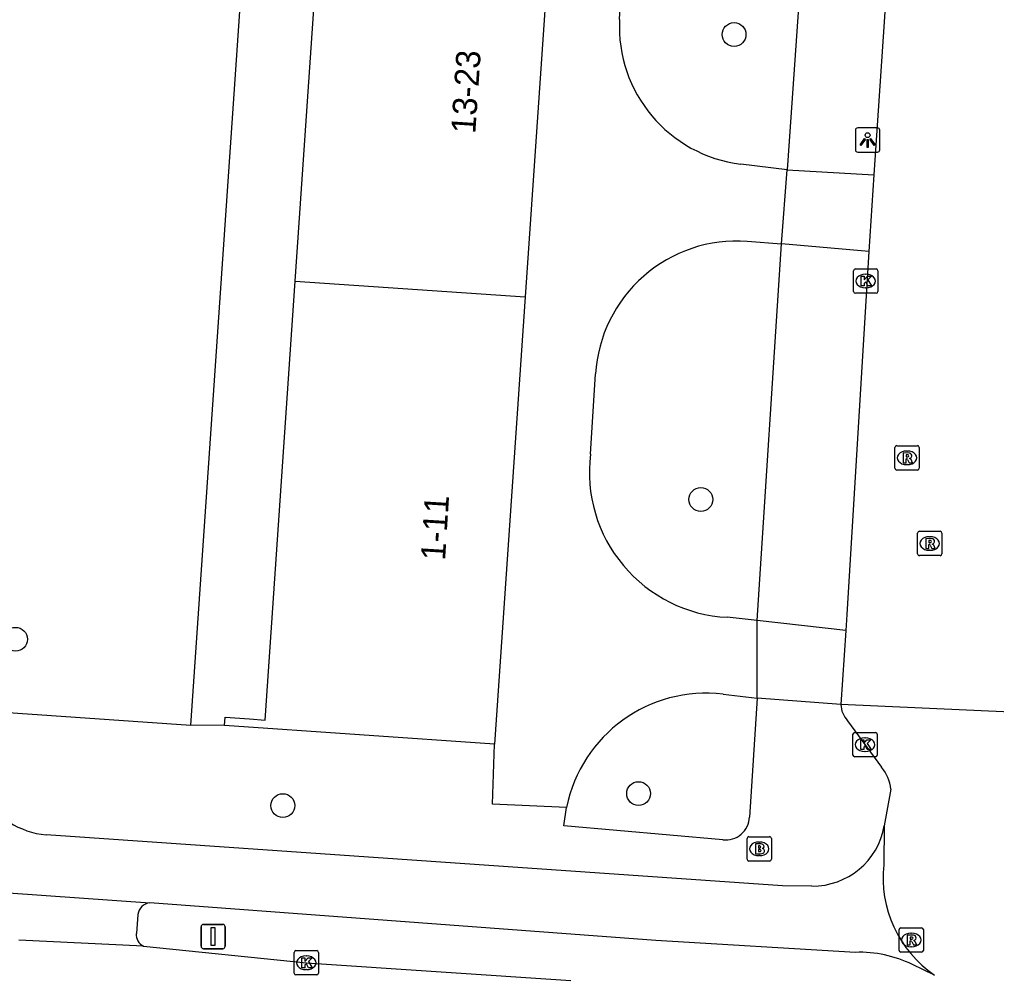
# Model space of a CAD drawing. Extents: x 161848 to 162726, y 385382 to 386521.
# Drawn here: x 162018.35 to 162058.49, y 385383.01 to 385422.49 of the extents above; entities that cross this region are included whole.
import ezdxf

# ---------------------------------------------------------------- set-up
doc = ezdxf.new("R2010")
doc.units = 0
for name, color, linetype in [('IMGEO_Boom', 7, 'Continuous'), ('IMGEO_Brandkraan', 7, 'Continuous'), ('IMGEO_Fietspad_gesloten', 7, 'Continuous'), ('IMGEO_Kolk', 7, 'Continuous'), ('IMGEO_Lichtpunt', 7, 'Continuous'), ('IMGEO_Pand', 7, 'Continuous'), ('IMGEO_Pand_nummerreeks', 7, 'Continuous'), ('IMGEO_Rijbaan_lokaal_gesloten', 7, 'Continuous'), ('IMGEO_Rijbaan_lokaal_open', 7, 'Continuous'), ('IMGEO_Rioolput', 7, 'Continuous'), ('IMGEO_Verkeersbordpaal', 7, 'Continuous'), ('IMGEO_Voetpad_open', 7, 'Continuous')]:
    doc.layers.add(name, color=color, linetype=linetype)

msp = doc.modelspace()

# ---------------------------------------------------------------- linework, layer by layer
at = {"layer": 'IMGEO_Boom'}
for centre in [(162047.707, 385421.87), (162046.343, 385402.77), (162018.183, 385397.029), (162043.784, 385390.691), (162029.166, 385390.196)]:
    msp.add_circle(centre, 0.489, dxfattribs=at)
at = {"layer": 'IMGEO_Brandkraan'}
for p, q in [((162048.239, 385387.995), (162048.239, 385388.847)), ((162048.314, 385388.921), (162049.166, 385388.921)), ((162049.24, 385388.847), (162049.24, 385387.995)), ((162048.727, 385388.701), (162048.752, 385388.701)), ((162048.75, 385388.141), (162048.725, 385388.141)), ((162049.166, 385387.921), (162048.314, 385387.921))]:
    msp.add_line(p, q, dxfattribs=at)
for points in [[(162048.239, 385387.995), (162048.239, 385388.847)], [(162048.314, 385388.921), (162049.166, 385388.921)], [(162049.24, 385388.847), (162049.24, 385387.995)], [(162048.587, 385388.621), (162048.587, 385388.221), (162048.8, 385388.221)], [(162048.818, 385388.621), (162048.587, 385388.621)], [(162048.766, 385388.54), (162048.712, 385388.54), (162048.712, 385388.464)], [(162048.712, 385388.464), (162048.765, 385388.464)], [(162048.774, 385388.388), (162048.712, 385388.388), (162048.712, 385388.307)], [(162048.712, 385388.307), (162048.774, 385388.307)], [(162049.166, 385387.921), (162048.314, 385387.921)]]:
    msp.add_lwpolyline(points, dxfattribs=at)
for centre, radius, start, end in [((162048.316, 385388.845), 0.0765, 91.552, 178.448), ((162048.316, 385388.845), 0.0765, 91.552, 178.448), ((162049.164, 385388.845), 0.0765, 1.552, 88.448), ((162049.164, 385388.845), 0.0765, 1.552, 88.448), ((162048.767, 385388.502), 0.0379, 267.8285, 90.9355), ((162048.775, 385388.347), 0.0404, 269.8759, 90.5077), ((162048.822, 385388.476), 0.145, 59.4692, 91.5367), ((162048.847, 385388.523), 0.0922, 285.5137, 58.1501), ((162048.852, 385388.331), 0.105, 301.3115, 78.989), ((162048.316, 385387.997), 0.0765, 181.552, 268.448), ((162048.316, 385387.997), 0.0765, 181.552, 268.448), ((162048.806, 385388.472), 0.251, 268.6676, 293.5347), ((162049.164, 385387.997), 0.0765, 271.552, 358.448), ((162049.164, 385387.997), 0.0765, 271.552, 358.448)]:
    msp.add_arc(centre, radius, start, end, dxfattribs=at)
for centre, major_axis, ratio, start_param, end_param in [((162048.726, 385388.421), (-0.387, 0.002), 0.722429, 4.712389, 7.853982), ((162048.751, 385388.421), (-0.39, 0.002), 0.717154, 1.570796, 4.712389)]:
    msp.add_ellipse(centre, major_axis=major_axis, ratio=ratio, start_param=start_param, end_param=end_param, dxfattribs=at)
at = {"layer": 'IMGEO_Fietspad_gesloten'}
for points in [[(162050.908, 385386.891), (162049.699, 385386.896), (162019.438, 385388.992)], [(162017.895, 385386.62), (162023.705, 385386.198)], [(162052.691, 385384.17), (162044.495, 385384.656), (162023.705, 385386.198)], [(162055.943, 385383.237), (162055.034, 385383.667)]]:
    msp.add_lwpolyline(points, dxfattribs=at)
for centre, radius, start, end in [((162019.834, 385392.606), 3.636, 213.2072, 263.7447), ((162050.932, 385389.885), 2.994, 269.5349, 350.0193), ((162052.859, 385379.245), 4.928, 63.8107, 91.9564)]:
    msp.add_arc(centre, radius, start, end, dxfattribs=at)
at = {"layer": 'IMGEO_Kolk'}
for p, q in [((162052.615, 385411.318), (162052.615, 385412.17)), ((162052.69, 385412.244), (162053.542, 385412.244)), ((162053.616, 385412.17), (162053.616, 385411.318)), ((162053.103, 385412.024), (162053.128, 385412.024)), ((162053.542, 385411.244), (162052.69, 385411.244)), ((162053.126, 385411.464), (162053.101, 385411.464)), ((162052.664, 385393.201), (162053.516, 385393.201)), ((162052.589, 385392.275), (162052.589, 385393.127)), ((162053.077, 385392.981), (162053.102, 385392.981)), ((162053.59, 385393.127), (162053.59, 385392.275)), ((162053.1, 385392.421), (162053.075, 385392.421)), ((162053.516, 385392.201), (162052.664, 385392.201)), ((162029.632, 385383.314), (162029.632, 385384.166)), ((162029.707, 385384.24), (162030.559, 385384.24)), ((162030.12, 385384.02), (162030.145, 385384.02)), ((162030.633, 385384.166), (162030.633, 385383.314)), ((162030.559, 385383.24), (162029.707, 385383.24)), ((162030.143, 385383.46), (162030.118, 385383.46))]:
    msp.add_line(p, q, dxfattribs=at)
for points in [[(162052.615, 385411.318), (162052.615, 385412.17)], [(162052.69, 385412.244), (162053.542, 385412.244)], [(162053.616, 385412.17), (162053.616, 385411.318)], [(162052.936, 385411.944), (162053.059, 385411.944), (162053.059, 385411.793), (162053.189, 385411.944), (162053.353, 385411.944), (162053.207, 385411.793), (162053.36, 385411.544), (162053.208, 385411.544), (162053.123, 385411.708), (162053.059, 385411.641), (162053.059, 385411.544), (162052.936, 385411.544), (162052.936, 385411.944)], [(162053.542, 385411.244), (162052.69, 385411.244)], [(162052.664, 385393.201), (162053.516, 385393.201)], [(162052.589, 385392.275), (162052.589, 385393.127)], [(162052.91, 385392.901), (162053.033, 385392.901), (162053.033, 385392.75), (162053.163, 385392.901), (162053.327, 385392.901), (162053.181, 385392.75), (162053.334, 385392.501), (162053.182, 385392.501), (162053.097, 385392.665), (162053.033, 385392.598), (162053.033, 385392.501), (162052.91, 385392.501), (162052.91, 385392.901)], [(162053.59, 385393.127), (162053.59, 385392.275)], [(162053.516, 385392.201), (162052.664, 385392.201)], [(162029.632, 385383.314), (162029.632, 385384.166)], [(162029.707, 385384.24), (162030.559, 385384.24)], [(162029.953, 385383.94), (162030.076, 385383.94), (162030.076, 385383.789), (162030.206, 385383.94), (162030.37, 385383.94), (162030.224, 385383.789), (162030.377, 385383.54), (162030.225, 385383.54), (162030.14, 385383.704), (162030.076, 385383.637), (162030.076, 385383.54), (162029.953, 385383.54), (162029.953, 385383.94)], [(162030.633, 385384.166), (162030.633, 385383.314)], [(162030.559, 385383.24), (162029.707, 385383.24)]]:
    msp.add_lwpolyline(points, dxfattribs=at)
for centre, start, end in [((162052.692, 385412.168), 91.552, 178.448), ((162052.692, 385412.168), 91.552, 178.448), ((162053.54, 385412.168), 1.552, 88.448), ((162053.54, 385412.168), 1.552, 88.448), ((162052.692, 385411.32), 181.552, 268.448), ((162052.692, 385411.32), 181.552, 268.448), ((162053.54, 385411.32), 271.552, 358.448), ((162053.54, 385411.32), 271.552, 358.448), ((162052.666, 385393.125), 91.552, 178.448), ((162052.666, 385393.125), 91.552, 178.448), ((162053.514, 385393.125), 1.552, 88.448), ((162053.514, 385393.125), 1.552, 88.448), ((162052.666, 385392.277), 181.552, 268.448), ((162052.666, 385392.277), 181.552, 268.448), ((162053.514, 385392.277), 271.552, 358.448), ((162053.514, 385392.277), 271.552, 358.448), ((162029.709, 385384.164), 91.552, 178.448), ((162029.709, 385384.164), 91.552, 178.448), ((162030.557, 385384.164), 1.552, 88.448), ((162030.557, 385384.164), 1.552, 88.448), ((162029.709, 385383.316), 181.552, 268.448), ((162029.709, 385383.316), 181.552, 268.448), ((162030.557, 385383.316), 271.552, 358.448), ((162030.557, 385383.316), 271.552, 358.448)]:
    msp.add_arc(centre, 0.0765, start, end, dxfattribs=at)
for centre, major_axis, ratio, start_param, end_param in [((162053.102, 385411.744), (-0.387, 0.002), 0.722429, 4.712389, 7.853982), ((162053.127, 385411.744), (-0.39, 0.002), 0.717154, 1.570796, 4.712389), ((162053.076, 385392.701), (-0.387, 0.002), 0.722429, 4.712389, 7.853982), ((162053.101, 385392.701), (-0.39, 0.002), 0.717154, 1.570796, 4.712389), ((162030.119, 385383.74), (-0.387, 0.002), 0.722429, 4.712389, 7.853982), ((162030.144, 385383.74), (-0.39, 0.002), 0.717154, 1.570796, 4.712389)]:
    msp.add_ellipse(centre, major_axis=major_axis, ratio=ratio, start_param=start_param, end_param=end_param, dxfattribs=at)
at = {"layer": 'IMGEO_Lichtpunt'}
for p, q in [((162052.695, 385417.94), (162052.695, 385417.133)), ((162052.695, 385417.94), (162052.695, 385417.133)), ((162053.597, 385418.035), (162052.789, 385418.035)), ((162053.597, 385418.035), (162052.789, 385418.035)), ((162053.691, 385417.133), (162053.691, 385417.94)), ((162053.691, 385417.133), (162053.691, 385417.94)), ((162052.789, 385417.039), (162053.597, 385417.039)), ((162052.789, 385417.039), (162053.597, 385417.039))]:
    msp.add_line(p, q, dxfattribs=at)
for points in [[(162053.069, 385417.604), (162053.108, 385417.576), (162052.92, 385417.314), (162052.882, 385417.341), (162053.069, 385417.604)], [(162053.171, 385417.556), (162053.218, 385417.556), (162053.218, 385417.234), (162053.171, 385417.234), (162053.171, 385417.556)], [(162053.281, 385417.576), (162053.319, 385417.603), (162053.506, 385417.341), (162053.467, 385417.313), (162053.281, 385417.576)]]:
    msp.add_lwpolyline(points, dxfattribs=at)
msp.add_circle((162053.194, 385417.738), 0.0994, dxfattribs=at)
for centre, start, end in [((162052.789, 385417.94), 90, 180), ((162052.789, 385417.94), 90, 180), ((162053.597, 385417.94), 0, 90), ((162053.597, 385417.94), 0, 90), ((162052.789, 385417.133), 180, 270), ((162052.789, 385417.133), 180, 270), ((162053.597, 385417.133), 270, 0), ((162053.597, 385417.133), 270, 360)]:
    msp.add_arc(centre, 0.0946, start, end, dxfattribs=at)
at = {"layer": 'IMGEO_Pand'}
for points in [[(162029.678, 385411.738), (162030.936, 385430.108)], [(162040.379, 385429.463), (162039.123, 385411.092)], [(162026.769, 385393.481), (162026.793, 385393.825), (162027.791, 385393.757), (162028.443, 385393.712), (162029.678, 385411.738)], [(162029.678, 385411.738), (162039.123, 385411.092)], [(162039.123, 385411.092), (162037.868, 385392.722)], [(162037.868, 385392.722), (162026.769, 385393.481)]]:
    msp.add_lwpolyline(points, dxfattribs=at)
at = {"layer": 'IMGEO_Rijbaan_lokaal_gesloten'}
for points in [[(162023.443, 385384.423), (162018.321, 385384.667)], [(162023.443, 385384.423), (162030.133, 385383.74), (162041, 385383.015), (162041.001, 385383.015)]]:
    msp.add_lwpolyline(points, dxfattribs=at)
at = {"layer": 'IMGEO_Rijbaan_lokaal_open'}
for points in [[(162054.486, 385431.526), (162053.449, 385416.102)], [(162053.449, 385416.102), (162053.238, 385412.953)], [(162053.238, 385412.953), (162052.343, 385398.046), (162052.3, 385397.395)], [(162052.3, 385397.395), (162052.098, 385394.353)], [(162059.079, 385394.035), (162052.098, 385394.353)], [(162052.371, 385393.686), (162053.768, 385391.772)], [(162054.148, 385390.875), (162053.881, 385389.366)], [(162053.881, 385389.366), (162053.858, 385387.763)]]:
    msp.add_lwpolyline(points, dxfattribs=at)
for centre, radius, start, end in [((162053.106, 385394.376), 1.009, 181.324, 223.1941), ((162052.391, 385390.66), 1.77, 6.9843, 38.934), ((162058.673, 385387.238), 4.844, 173.7783, 235.6872)]:
    msp.add_arc(centre, radius, start, end, dxfattribs=at)
at = {"layer": 'IMGEO_Rioolput'}
for p, q in [((162054.314, 385404.056), (162054.314, 385404.908)), ((162054.389, 385404.982), (162055.241, 385404.982)), ((162055.315, 385404.908), (162055.315, 385404.056)), ((162054.802, 385404.762), (162054.827, 385404.762)), ((162054.825, 385404.202), (162054.8, 385404.202)), ((162055.241, 385403.982), (162054.389, 385403.982)), ((162055.246, 385400.538), (162055.246, 385401.39)), ((162055.321, 385401.464), (162056.173, 385401.464)), ((162055.734, 385401.244), (162055.759, 385401.244)), ((162056.247, 385401.39), (162056.247, 385400.538)), ((162056.173, 385400.464), (162055.321, 385400.464)), ((162055.757, 385400.684), (162055.732, 385400.684)), ((162054.563, 385385.177), (162055.415, 385385.177)), ((162054.488, 385384.251), (162054.488, 385385.103)), ((162054.976, 385384.957), (162055.001, 385384.957)), ((162055.489, 385385.103), (162055.489, 385384.251)), ((162054.999, 385384.397), (162054.974, 385384.397)), ((162055.415, 385384.177), (162054.563, 385384.177))]:
    msp.add_line(p, q, dxfattribs=at)
for points in [[(162054.314, 385404.056), (162054.314, 385404.908)], [(162054.389, 385404.982), (162055.241, 385404.982)], [(162055.315, 385404.908), (162055.315, 385404.056)], [(162054.903, 385404.68), (162054.651, 385404.682), (162054.651, 385404.282)], [(162054.651, 385404.282), (162054.775, 385404.282), (162054.775, 385404.444), (162054.786, 385404.444)], [(162054.829, 385404.601), (162054.775, 385404.601), (162054.775, 385404.52)], [(162054.775, 385404.52), (162054.827, 385404.52)], [(162054.833, 385404.415), (162054.904, 385404.282), (162055.044, 385404.282), (162054.979, 385404.408)], [(162055.241, 385403.982), (162054.389, 385403.982)], [(162055.246, 385400.538), (162055.246, 385401.39)], [(162055.321, 385401.464), (162056.173, 385401.464)], [(162056.247, 385401.39), (162056.247, 385400.538)], [(162055.835, 385401.162), (162055.583, 385401.164), (162055.583, 385400.764)], [(162055.583, 385400.764), (162055.707, 385400.764), (162055.707, 385400.926), (162055.718, 385400.926)], [(162055.761, 385401.083), (162055.707, 385401.083), (162055.707, 385401.002)], [(162055.707, 385401.002), (162055.759, 385401.002)], [(162055.765, 385400.897), (162055.836, 385400.764), (162055.976, 385400.764), (162055.911, 385400.89)], [(162056.173, 385400.464), (162055.321, 385400.464)], [(162054.563, 385385.177), (162055.415, 385385.177)], [(162054.488, 385384.251), (162054.488, 385385.103)], [(162055.077, 385384.875), (162054.825, 385384.877), (162054.825, 385384.477)], [(162055.003, 385384.796), (162054.949, 385384.796), (162054.949, 385384.715)], [(162055.489, 385385.103), (162055.489, 385384.251)], [(162054.825, 385384.477), (162054.949, 385384.477), (162054.949, 385384.639), (162054.96, 385384.639)], [(162054.949, 385384.715), (162055.001, 385384.715)], [(162055.007, 385384.61), (162055.078, 385384.477), (162055.218, 385384.477), (162055.153, 385384.603)], [(162055.415, 385384.177), (162054.563, 385384.177)]]:
    msp.add_lwpolyline(points, dxfattribs=at)
for centre, radius, start, end in [((162054.391, 385404.906), 0.0765, 91.552, 178.448), ((162054.391, 385404.906), 0.0765, 91.552, 178.448), ((162055.239, 385404.906), 0.0765, 1.552, 88.448), ((162055.239, 385404.906), 0.0765, 1.552, 88.448), ((162054.785, 385404.391), 0.0533, 26.0293, 88.6989), ((162054.811, 385404.709), 0.19, 274.7715, 282.9687), ((162054.835, 385404.505), 0.0964, 77.0061, 93.1865), ((162054.849, 385404.562), 0.0378, 276.6634, 79.6772), ((162054.902, 385404.57), 0.109, 350.3612, 89.416), ((162054.9, 385404.57), 0.112, 277.5842, 350.9817), ((162054.884, 385404.355), 0.108, 29.5134, 73.7905), ((162054.391, 385404.058), 0.0765, 181.552, 268.448), ((162054.391, 385404.058), 0.0765, 181.552, 268.448), ((162055.239, 385404.058), 0.0765, 271.552, 358.448), ((162055.239, 385404.058), 0.0765, 271.552, 358.448), ((162055.323, 385401.388), 0.0765, 91.552, 178.448), ((162055.323, 385401.388), 0.0765, 91.552, 178.448), ((162056.171, 385401.388), 0.0765, 1.552, 88.448), ((162056.171, 385401.388), 0.0765, 1.552, 88.448), ((162055.717, 385400.873), 0.0533, 26.0293, 88.6989), ((162055.743, 385401.191), 0.19, 274.7715, 282.9687), ((162055.767, 385400.987), 0.0964, 77.0061, 93.1865), ((162055.781, 385401.044), 0.0378, 276.6634, 79.6772), ((162055.834, 385401.052), 0.109, 350.3612, 89.416), ((162055.832, 385401.052), 0.112, 277.5842, 350.9817), ((162055.816, 385400.837), 0.108, 29.5134, 73.7905), ((162055.323, 385400.54), 0.0765, 181.552, 268.448), ((162055.323, 385400.54), 0.0765, 181.552, 268.448), ((162056.171, 385400.54), 0.0765, 271.552, 358.448), ((162056.171, 385400.54), 0.0765, 271.552, 358.448), ((162054.565, 385385.101), 0.0765, 91.552, 178.448), ((162054.565, 385385.101), 0.0765, 91.552, 178.448), ((162055.413, 385385.101), 0.0765, 1.552, 88.448), ((162055.413, 385385.101), 0.0765, 1.552, 88.448), ((162055.009, 385384.7), 0.0964, 77.0061, 93.1865), ((162055.023, 385384.757), 0.0378, 276.6634, 79.6772), ((162055.076, 385384.765), 0.109, 350.3612, 89.416), ((162055.074, 385384.765), 0.112, 277.5842, 350.9817), ((162054.959, 385384.586), 0.0533, 26.0293, 88.6989), ((162054.985, 385384.904), 0.19, 274.7715, 282.9687), ((162055.058, 385384.55), 0.108, 29.5134, 73.7905), ((162054.565, 385384.253), 0.0765, 181.552, 268.448), ((162054.565, 385384.253), 0.0765, 181.552, 268.448), ((162055.413, 385384.253), 0.0765, 271.552, 358.448), ((162055.413, 385384.253), 0.0765, 271.552, 358.448)]:
    msp.add_arc(centre, radius, start, end, dxfattribs=at)
for centre, major_axis, ratio, start_param, end_param in [((162054.801, 385404.482), (-0.387, 0.002), 0.722429, 4.712389, 7.853982), ((162054.826, 385404.482), (-0.39, 0.002), 0.717154, 1.570796, 4.712389), ((162055.733, 385400.964), (-0.387, 0.002), 0.722429, 4.712389, 7.853982), ((162055.758, 385400.964), (-0.39, 0.002), 0.717154, 1.570796, 4.712389), ((162054.975, 385384.677), (-0.387, 0.002), 0.722429, 4.712389, 7.853982), ((162055, 385384.677), (-0.39, 0.002), 0.717154, 1.570796, 4.712389)]:
    msp.add_ellipse(centre, major_axis=major_axis, ratio=ratio, start_param=start_param, end_param=end_param, dxfattribs=at)
at = {"layer": 'IMGEO_Verkeersbordpaal'}
for p, q in [((162025.808, 385384.419), (162025.808, 385385.219)), ((162025.808, 385385.219), (162025.808, 385384.419)), ((162025.908, 385385.319), (162026.698, 385385.319)), ((162026.698, 385385.319), (162025.908, 385385.319)), ((162026.798, 385385.219), (162026.798, 385384.419)), ((162026.798, 385384.419), (162026.798, 385385.219)), ((162026.698, 385384.319), (162025.908, 385384.319)), ((162025.908, 385384.319), (162026.698, 385384.319))]:
    msp.add_line(p, q, dxfattribs=at)
msp.add_lwpolyline([(162026.228, 385385.194), (162026.378, 385385.194), (162026.378, 385384.444), (162026.228, 385384.444), (162026.228, 385385.194)], dxfattribs=at)
for centre, start, end in [((162025.908, 385385.219), 90, 180), ((162025.908, 385385.219), 90, 180), ((162026.698, 385385.219), 0, 90), ((162026.698, 385385.219), 360, 90), ((162025.908, 385384.419), 180, 270), ((162025.908, 385384.419), 180, 270), ((162026.698, 385384.419), 270, 0), ((162026.698, 385384.419), 270, 0)]:
    msp.add_arc(centre, 0.1, start, end, dxfattribs=at)
at = {"layer": 'IMGEO_Voetpad_open'}
for points in [[(162025.39, 385393.505), (162030.286, 385464.925)], [(162050.936, 385431.233), (162049.886, 385416.314)], [(162043.002, 385422.486), (162043.191, 385426.153)], [(162049.886, 385416.314), (162047.988, 385416.547)], [(162049.661, 385413.276), (162049.886, 385416.314)], [(162049.886, 385416.314), (162053.449, 385416.102)], [(162048.241, 385413.376), (162049.661, 385413.276)], [(162048.65, 385397.797), (162049.661, 385413.276)], [(162053.238, 385412.953), (162049.661, 385413.276)], [(162041.804, 385404.627), (162042.014, 385407.93)], [(162048.65, 385397.797), (162047.426, 385397.932)], [(162048.662, 385394.606), (162048.65, 385397.797)], [(162052.3, 385397.395), (162048.65, 385397.797)], [(162047.255, 385394.775), (162048.662, 385394.606)], [(162048.662, 385394.606), (162048.341, 385389.727)], [(162052.098, 385394.353), (162048.662, 385394.606)], [(162017.276, 385394.06), (162025.39, 385393.505)], [(162026.769, 385393.481), (162025.39, 385393.505)], [(162040.825, 385390.124), (162037.782, 385390.251), (162037.868, 385392.722)], [(162047.246, 385388.795), (162040.71, 385389.361), (162040.825, 385390.124)], [(162023.215, 385385.724), (162023.148, 385384.947)]]:
    msp.add_lwpolyline(points, dxfattribs=at)
for centre, radius, start, end in [((162048.682, 385422.192), 5.688, 177.0372, 262.9921), ((162047.832, 385407.561), 5.829, 85.9723, 176.3722), ((162047.739, 385403.903), 5.979, 173.041, 267.0015), ((162046.564, 385388.961), 5.855, 83.2187, 168.5398), ((162047.369, 385389.76), 0.973, 262.7519, 358.0531), ((162023.739, 385385.672), 0.527, 93.7204, 174.3778), ((162023.654, 385384.887), 0.51, 173.2545, 245.5025)]:
    msp.add_arc(centre, radius, start, end, dxfattribs=at)

# ---------------------------------------------------------------- texts
at = {"layer": 'IMGEO_Pand_nummerreeks'}
for s, rotation, p in [('13-23', 86.142, (162037.074, 385417.78)), ('1-11', 86.4167, (162035.832, 385400.246))]:
    msp.add_text(s, height=1, rotation=rotation, dxfattribs=at).set_placement(p)

doc.saveas('drawing.dxf')
